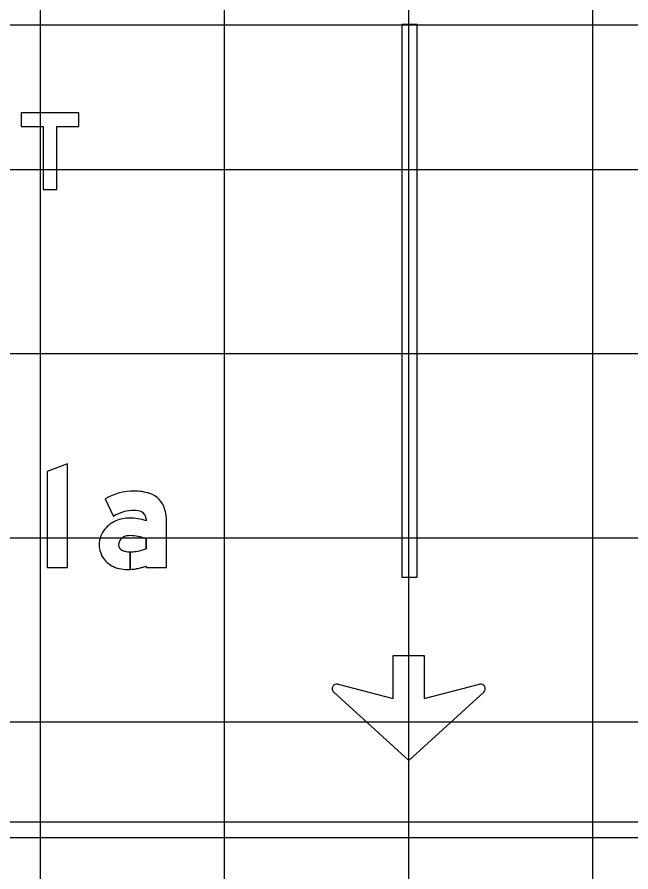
# Model space of a CAD drawing. Extents: x 1797809 to 2198143, y 249608 to 1237864.
# Drawn here: x 2196482.45 to 2196489.12, y 1237193.48 to 1237202.76 of the extents above; entities that cross this region are included whole.
import ezdxf

# ---------------------------------------------------------------- set-up
doc = ezdxf.new("R2010")
doc.units = 0
for name, color, linetype in [('GSBWFILL', 7, 'Continuous'), ('GSCOLORFILL', 7, 'Continuous'), ('GSOUTLINE', 7, 'Continuous'), ('GSSHT', 7, 'Continuous')]:
    doc.layers.add(name, color=color, linetype=linetype)

msp = doc.modelspace()

# ---------------------------------------------------------------- linework, layer by layer
at = {"layer": 'GSBWFILL'}
for p, q in [((2196486.7988, 1237202.6836), (2196486.6323, 1237202.6836)), ((2196486.6323, 1237202.6836), (2196486.6323, 1237196.6813)), ((2196486.7988, 1237196.6813), (2196486.7988, 1237202.6836)), ((2196486.6323, 1237196.6813), (2196486.7988, 1237196.6813))]:
    msp.add_line(p, q, dxfattribs=at)
for points in [[(2196482.4982, 1237201.5764), (2196482.7355, 1237201.5764), (2196482.7355, 1237200.8938), (2196482.8853, 1237200.8938), (2196482.8853, 1237201.5764), (2196483.1226, 1237201.5764), (2196483.1226, 1237201.7263), (2196482.4982, 1237201.7263)], [(2196483.0009, 1237196.7868), (2196483.0009, 1237197.9134), (2196482.7795, 1237197.8294), (2196482.7795, 1237196.7868)]]:
    msp.add_lwpolyline(points, close=True, dxfattribs=at)
for points in [[(2196483.4108, 1237197.5341), (2196483.4997, 1237197.3422)], [(2196483.8535, 1237197.3152), (2196483.8535, 1237197.2948)], [(2196483.8535, 1237196.8023), (2196483.8535, 1237196.7868), (2196484.0749, 1237196.7868), (2196484.0749, 1237197.2864)], [(2196483.8535, 1237197.0988), (2196483.8535, 1237196.9912)], [(2196483.6791, 1237196.7654), (2196483.6791, 1237196.9554)], [(2196483.6791, 1237196.9554), (2196483.6791, 1237196.7654)], [(2196485.9382, 1237195.5196), (2196486.5376, 1237195.3656), (2196486.5376, 1237195.8325), (2196486.8754, 1237195.8325), (2196486.8754, 1237195.3656), (2196487.4749, 1237195.5196)], [(2196487.5221, 1237195.4322), (2196486.7065, 1237194.69), (2196485.891, 1237195.4322)]]:
    msp.add_lwpolyline(points, dxfattribs=at)
for centre, start, end in [((2196485.9254, 1237195.4701), 75.59252, 227.69521), ((2196487.4876, 1237195.4701), 312.30479, 104.40748)]:
    msp.add_arc(centre, 0.0512, start, end, dxfattribs=at)
for centre, major_axis, start_param, end_param in [((2196483.7249, 1237196.9826), (0, 0.6347), 0, 0.517719), ((2196483.7249, 1237197.0753), (0, 0.542), 5.96613, 6.283185), ((2196483.8162, 1237197.3535), (0, 0.2491), 4.997165, 5.96613), ((2196483.7249, 1237196.9826), (0, 0.4243), 0, 0.559495), ((2196483.7328, 1237197.2393), (0, 0.1678), 5.822746, 6.330435), ((2196483.7704, 1237197.3152), (0, 0.083), 4.712389, 5.822746), ((2196483.587, 1237197.2864), (0, 0.4879), 4.712389, 4.997165), ((2196483.6499, 1237197.0006), (0, 0.3175), 0.399285, 0.87593), ((2196483.6759, 1237196.9441), (0, 0.3797), 0, 0.404512), ((2196483.6759, 1237196.7648), (0, 0.559), 5.959871, 6.283185), ((2196483.6108, 1237197.0331), (0, 0.2667), 0.87593, 1.570796), ((2196483.6486, 1237197.0334), (0, 0.0941), 0.408547, 1.530785), ((2196483.6748, 1237196.9728), (0, 0.1601), 6.259455, 6.691732), ((2196483.6632, 1237196.5887), (0, 0.5444), 5.926185, 6.254823), ((2196483.599, 1237197.0331), (0, 0.2549), 1.570796, 2.21394), ((2196483.6548, 1237197.0331), (0, 0.1002), 1.530785, 1.570796), ((2196483.6209, 1237197.0331), (0, 0.0664), 1.570796, 2.757027), ((2196483.6791, 1237197.1768), (0, 0.2214), 2.757027, 3.141593), ((2196483.6662, 1237197.4675), (0, 0.5118), 3.228562, 3.516221), ((2196483.6216, 1237197.0501), (0, 0.2832), 2.21394, 2.611125), ((2196483.6791, 1237197.1768), (0, 0.2214), 3.141843, 3.28451), ((2196483.6506, 1237197.1457), (0, 0.381), 2.672443, 3.141593), ((2196483.6506, 1237197.3299), (0, 0.5652), 3.192057, 3.508644), ((2196483.6506, 1237197.3299), (0, 0.5652), 3.141593, 3.191959)]:
    msp.add_ellipse(centre, major_axis=major_axis, ratio=0.999998, start_param=start_param, end_param=end_param, dxfattribs=at)
at = {"layer": 'GSCOLORFILL'}
for p, q in [((2196470.7225, 1237202.6795), (2196502.6905, 1237202.6795)), ((2196486.7988, 1237202.6836), (2196486.6323, 1237202.6836)), ((2196486.6323, 1237202.6836), (2196486.6323, 1237196.6813)), ((2196486.7988, 1237196.6813), (2196486.7988, 1237202.6836)), ((2196486.6323, 1237196.6813), (2196486.7988, 1237196.6813)), ((2196502.6905, 1237194.0215), (2196470.7242, 1237194.0215)), ((2196470.7242, 1237193.855), (2196502.6905, 1237193.855))]:
    msp.add_line(p, q, dxfattribs=at)
for points in [[(2196482.4982, 1237201.5764), (2196482.7355, 1237201.5764), (2196482.7355, 1237200.8938), (2196482.8853, 1237200.8938), (2196482.8853, 1237201.5764), (2196483.1226, 1237201.5764), (2196483.1226, 1237201.7263), (2196482.4982, 1237201.7263)], [(2196483.0009, 1237196.7868), (2196483.0009, 1237197.9134), (2196482.7795, 1237197.8294), (2196482.7795, 1237196.7868)]]:
    msp.add_lwpolyline(points, close=True, dxfattribs=at)
for points in [[(2196483.4108, 1237197.5341), (2196483.4997, 1237197.3422)], [(2196483.8535, 1237197.3152), (2196483.8535, 1237197.2948)], [(2196483.8535, 1237196.8023), (2196483.8535, 1237196.7868), (2196484.0749, 1237196.7868), (2196484.0749, 1237197.2864)], [(2196483.8535, 1237197.0988), (2196483.8535, 1237196.9912)], [(2196483.6791, 1237196.7654), (2196483.6791, 1237196.9554)], [(2196483.6791, 1237196.9554), (2196483.6791, 1237196.7654)], [(2196485.9382, 1237195.5196), (2196486.5376, 1237195.3656), (2196486.5376, 1237195.8325), (2196486.8754, 1237195.8325), (2196486.8754, 1237195.3656), (2196487.4749, 1237195.5196)], [(2196487.5221, 1237195.4322), (2196486.7065, 1237194.69), (2196485.891, 1237195.4322)]]:
    msp.add_lwpolyline(points, dxfattribs=at)
for centre, start, end in [((2196485.9254, 1237195.4701), 75.59252, 227.69521), ((2196487.4876, 1237195.4701), 312.30479, 104.40748)]:
    msp.add_arc(centre, 0.0512, start, end, dxfattribs=at)
for centre, major_axis, start_param, end_param in [((2196483.7249, 1237196.9826), (0, 0.6347), 0, 0.517719), ((2196483.7249, 1237197.0753), (0, 0.542), 5.96613, 6.283185), ((2196483.8162, 1237197.3535), (0, 0.2491), 4.997165, 5.96613), ((2196483.7249, 1237196.9826), (0, 0.4243), 0, 0.559495), ((2196483.7328, 1237197.2393), (0, 0.1678), 5.822746, 6.330435), ((2196483.7704, 1237197.3152), (0, 0.083), 4.712389, 5.822746), ((2196483.587, 1237197.2864), (0, 0.4879), 4.712389, 4.997165), ((2196483.6499, 1237197.0006), (0, 0.3175), 0.399285, 0.87593), ((2196483.6759, 1237196.9441), (0, 0.3797), 0, 0.404512), ((2196483.6759, 1237196.7648), (0, 0.559), 5.959871, 6.283185), ((2196483.6108, 1237197.0331), (0, 0.2667), 0.87593, 1.570796), ((2196483.6486, 1237197.0334), (0, 0.0941), 0.408547, 1.530785), ((2196483.6748, 1237196.9728), (0, 0.1601), 6.259455, 6.691732), ((2196483.6632, 1237196.5887), (0, 0.5444), 5.926185, 6.254823), ((2196483.599, 1237197.0331), (0, 0.2549), 1.570796, 2.21394), ((2196483.6548, 1237197.0331), (0, 0.1002), 1.530785, 1.570796), ((2196483.6209, 1237197.0331), (0, 0.0664), 1.570796, 2.757027), ((2196483.6791, 1237197.1768), (0, 0.2214), 2.757027, 3.141593), ((2196483.6662, 1237197.4675), (0, 0.5118), 3.228562, 3.516221), ((2196483.6216, 1237197.0501), (0, 0.2832), 2.21394, 2.611125), ((2196483.6791, 1237197.1768), (0, 0.2214), 3.141843, 3.28451), ((2196483.6506, 1237197.1457), (0, 0.381), 2.672443, 3.141593), ((2196483.6506, 1237197.3299), (0, 0.5652), 3.192057, 3.508644), ((2196483.6506, 1237197.3299), (0, 0.5652), 3.141593, 3.191959)]:
    msp.add_ellipse(centre, major_axis=major_axis, ratio=0.999998, start_param=start_param, end_param=end_param, dxfattribs=at)
at = {"layer": 'GSOUTLINE'}
for p, q in [((2196486.7988, 1237202.6836), (2196486.6323, 1237202.6836)), ((2196486.6323, 1237202.6836), (2196486.6323, 1237196.6813)), ((2196486.7988, 1237196.6813), (2196486.7988, 1237202.6836)), ((2196486.6323, 1237196.6813), (2196486.7988, 1237196.6813))]:
    msp.add_line(p, q, dxfattribs=at)
for points in [[(2196482.4982, 1237201.5764), (2196482.7355, 1237201.5764), (2196482.7355, 1237200.8938), (2196482.8853, 1237200.8938), (2196482.8853, 1237201.5764), (2196483.1226, 1237201.5764), (2196483.1226, 1237201.7263), (2196482.4982, 1237201.7263)], [(2196483.0009, 1237196.7868), (2196483.0009, 1237197.9134), (2196482.7795, 1237197.8294), (2196482.7795, 1237196.7868)]]:
    msp.add_lwpolyline(points, close=True, dxfattribs=at)
for points in [[(2196483.4108, 1237197.5341), (2196483.4997, 1237197.3422)], [(2196483.8535, 1237197.3152), (2196483.8535, 1237197.2948)], [(2196483.8535, 1237196.8023), (2196483.8535, 1237196.7868), (2196484.0749, 1237196.7868), (2196484.0749, 1237197.2864)], [(2196483.8535, 1237196.9912), (2196483.8535, 1237197.0988)], [(2196485.9382, 1237195.5196), (2196486.5376, 1237195.3656), (2196486.5376, 1237195.8325), (2196486.8754, 1237195.8325), (2196486.8754, 1237195.3656), (2196487.4749, 1237195.5196)], [(2196487.5221, 1237195.4322), (2196486.7065, 1237194.69), (2196485.891, 1237195.4322)]]:
    msp.add_lwpolyline(points, dxfattribs=at)
for centre, start, end in [((2196485.9254, 1237195.4701), 75.59252, 227.69521), ((2196487.4876, 1237195.4701), 312.30479, 104.40748)]:
    msp.add_arc(centre, 0.0512, start, end, dxfattribs=at)
for centre, major_axis, start_param, end_param in [((2196483.7249, 1237196.9826), (0, 0.6347), 6.283185, 6.800904), ((2196483.7249, 1237197.0753), (0, 0.542), 5.96613, 6.283185), ((2196483.8162, 1237197.3535), (0, 0.2491), 4.997165, 5.96613), ((2196483.7249, 1237196.9826), (0, 0.4243), 0, 0.559495), ((2196483.7328, 1237197.2393), (0, 0.1678), 5.822746, 6.330435), ((2196483.7704, 1237197.3152), (0, 0.083), 4.712389, 5.822746), ((2196483.587, 1237197.2864), (0, 0.4879), 4.712389, 4.997165), ((2196483.6499, 1237197.0006), (0, 0.3175), 0.399285, 0.87593), ((2196483.6759, 1237196.9441), (0, 0.3797), 0, 0.404512), ((2196483.6759, 1237196.7648), (0, 0.559), 5.959871, 6.283185), ((2196483.6108, 1237197.0331), (0, 0.2667), 0.87593, 1.570796), ((2196483.6486, 1237197.0334), (0, 0.0941), 0.408547, 1.530785), ((2196483.6748, 1237196.9728), (0, 0.1601), 6.25958, 6.691732), ((2196483.6784, 1237197.1246), (0, 0.0083), 6.254787, 6.25958), ((2196483.6632, 1237196.5887), (0, 0.5444), 5.926185, 6.254787), ((2196483.599, 1237197.0331), (0, 0.2549), 1.570796, 2.21394), ((2196483.6548, 1237197.0331), (0, 0.1002), 1.530785, 1.570796), ((2196483.6209, 1237197.0331), (0, 0.0664), 1.570796, 2.757027), ((2196483.6791, 1237197.1768), (0, 0.2214), 2.757027, 3.28451), ((2196483.6662, 1237197.4675), (0, 0.5118), 3.228562, 3.516221), ((2196483.6216, 1237197.0501), (0, 0.2832), 2.21394, 2.611125), ((2196483.6506, 1237197.1457), (0, 0.381), 2.672443, 3.141593), ((2196483.6506, 1237197.3299), (0, 0.5652), 3.141593, 3.508644)]:
    msp.add_ellipse(centre, major_axis=major_axis, ratio=0.999998, start_param=start_param, end_param=end_param, dxfattribs=at)
at = {"layer": 'GSSHT'}
for p, q in [((2196482.7065, 1237163.1062), (2196482.7065, 1237223.1062)), ((2196484.7065, 1237163.1062), (2196484.7065, 1237223.1062)), ((2196486.7065, 1237163.1062), (2196486.7065, 1237223.1062)), ((2196488.7065, 1237163.1062), (2196488.7065, 1237223.1062)), ((2196544.7065, 1237201.1062), (2196414.7065, 1237201.1062)), ((2196544.7065, 1237199.1062), (2196414.7065, 1237199.1062)), ((2196544.7065, 1237197.1062), (2196414.7065, 1237197.1062)), ((2196544.7065, 1237195.1062), (2196414.7065, 1237195.1062))]:
    msp.add_line(p, q, dxfattribs=at)

doc.saveas('drawing.dxf')
